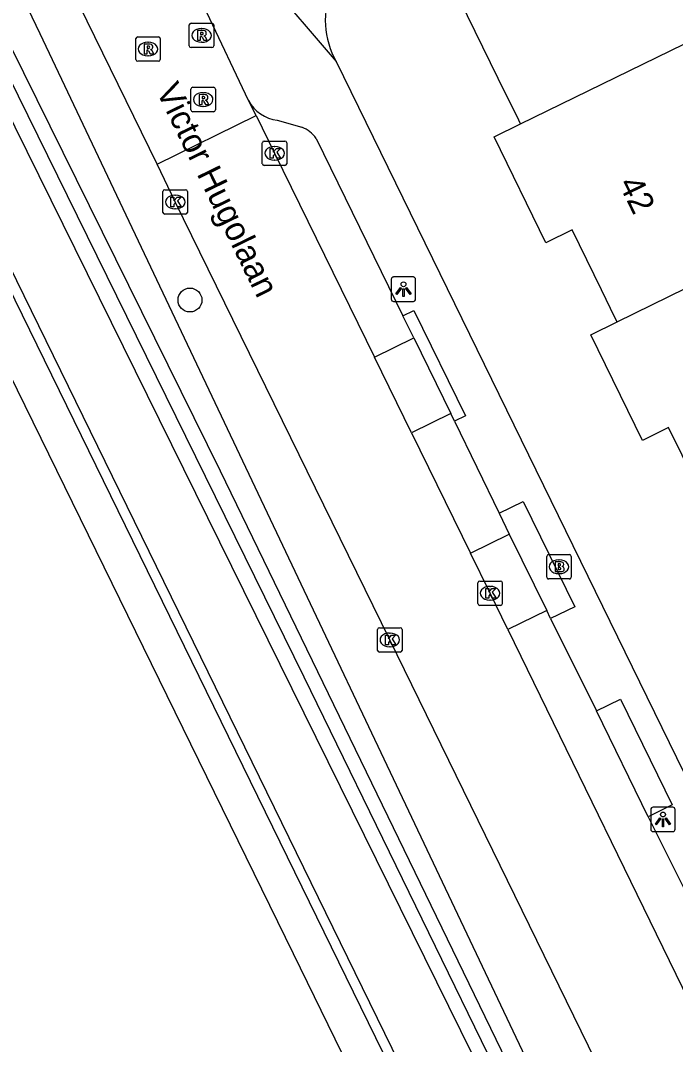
# Model space of a CAD drawing. Extents: x 160457 to 162082, y 388340 to 389736.
# Drawn here: x 160653.48 to 160680.27, y 388828.42 to 388870.32 of the extents above; entities that cross this region are included whole.
import ezdxf

# ---------------------------------------------------------------- set-up
doc = ezdxf.new("R2010")
doc.units = 0
for name, color, linetype in [('IMGEO_Boom', 7, 'Continuous'), ('IMGEO_Brandkraan', 7, 'Continuous'), ('IMGEO_Groenvoorziening', 7, 'Continuous'), ('IMGEO_Haag', 7, 'Continuous'), ('IMGEO_Kolk', 7, 'Continuous'), ('IMGEO_Lichtpunt', 7, 'Continuous'), ('IMGEO_Openbare_ruimte_label', 7, 'Continuous'), ('IMGEO_Pand', 7, 'Continuous'), ('IMGEO_Pand_nummerreeks', 7, 'Continuous'), ('IMGEO_Parkeervlak_open', 7, 'Continuous'), ('IMGEO_Rijbaan_lokaal_gesloten', 7, 'Continuous'), ('IMGEO_Rijbaan_lokaal_open', 7, 'Continuous'), ('IMGEO_Rioolput', 7, 'Continuous'), ('IMGEO_Voetpad_open', 7, 'Continuous'), ('IMGEO_Waterloop', 7, 'Continuous')]:
    doc.layers.add(name, color=color, linetype=linetype)

msp = doc.modelspace()

# ---------------------------------------------------------------- linework, layer by layer
at = {"layer": 'IMGEO_Boom'}
msp.add_circle((160660.41, 388858.885), 0.489, dxfattribs=at)
at = {"layer": 'IMGEO_Brandkraan'}
for p, q in [((160675.001, 388847.544), (160675.001, 388848.396)), ((160675.076, 388848.47), (160675.928, 388848.47)), ((160676.002, 388848.396), (160676.002, 388847.544)), ((160675.489, 388848.25), (160675.514, 388848.25)), ((160675.512, 388847.69), (160675.487, 388847.69)), ((160675.928, 388847.47), (160675.076, 388847.47))]:
    msp.add_line(p, q, dxfattribs=at)
for points in [[(160675.001, 388847.544), (160675.001, 388848.396)], [(160675.076, 388848.47), (160675.928, 388848.47)], [(160676.002, 388848.396), (160676.002, 388847.544)], [(160675.349, 388848.17), (160675.349, 388847.77), (160675.562, 388847.77)], [(160675.58, 388848.17), (160675.349, 388848.17)], [(160675.528, 388848.089), (160675.474, 388848.089), (160675.474, 388848.013)], [(160675.474, 388848.013), (160675.527, 388848.013)], [(160675.536, 388847.937), (160675.474, 388847.937), (160675.474, 388847.856)], [(160675.474, 388847.856), (160675.536, 388847.856)], [(160675.928, 388847.47), (160675.076, 388847.47)]]:
    msp.add_lwpolyline(points, dxfattribs=at)
for centre, radius, start, end in [((160675.078, 388848.394), 0.0765, 91.552, 178.448), ((160675.078, 388848.394), 0.0765, 91.552, 178.448), ((160675.926, 388848.394), 0.0765, 1.552, 88.448), ((160675.926, 388848.394), 0.0765, 1.552, 88.448), ((160675.529, 388848.051), 0.0379, 267.8285, 90.9355), ((160675.537, 388847.896), 0.0404, 269.8759, 90.5077), ((160675.584, 388848.025), 0.145, 59.4692, 91.5367), ((160675.609, 388848.072), 0.0922, 285.5137, 58.1501), ((160675.614, 388847.88), 0.105, 301.3115, 78.989), ((160675.078, 388847.546), 0.0765, 181.552, 268.448), ((160675.078, 388847.546), 0.0765, 181.552, 268.448), ((160675.568, 388848.021), 0.251, 268.6676, 293.5347), ((160675.926, 388847.546), 0.0765, 271.552, 358.448), ((160675.926, 388847.546), 0.0765, 271.552, 358.448)]:
    msp.add_arc(centre, radius, start, end, dxfattribs=at)
for centre, major_axis, ratio, start_param, end_param in [((160675.488, 388847.97), (-0.387, 0.002), 0.722429, 4.712389, 7.853982), ((160675.513, 388847.97), (-0.39, 0.002), 0.717154, 1.570796, 4.712389)]:
    msp.add_ellipse(centre, major_axis=major_axis, ratio=ratio, start_param=start_param, end_param=end_param, dxfattribs=at)
at = {"layer": 'IMGEO_Groenvoorziening'}
for points in [[(160548.847, 388958.571), (160549.577, 388958.117), (160554.786, 388954.994), (160591.062, 388933.242), (160604.958, 388924.006), (160605.955, 388923.367), (160626.224, 388910.601), (160664.626, 388832.146), (160676.573, 388807.682), (160619.273, 388780.316), (160613.222, 388781.291), (160506.381, 388848.187), (160550.48, 388945.512), (160551.28, 388947.987), (160553.273, 388951.494), (160549.504, 388954.293), (160548.691, 388954.505), (160547.996, 388954.609), (160547.57, 388954.603)], [(160632.719, 388914.731), (160654.274, 388869.794), (160679.394, 388816.794), (160677.9, 388815.979), (160631.061, 388910.967)]]:
    msp.add_lwpolyline(points, dxfattribs=at)
at = {"layer": 'IMGEO_Haag'}
msp.add_lwpolyline([(160627.97, 388910.61), (160627.756, 388911.141), (160627.436, 388911.616), (160627.025, 388912.014), (160626.539, 388912.317), (160626.439, 388912.364), (160608.477, 388923.597), (160608.695, 388923.959), (160626.574, 388912.777), (160626.762, 388912.683), (160627.283, 388912.333), (160627.729, 388911.891), (160628.082, 388911.372), (160628.33, 388910.796), (160678.293, 388808.574), (160677.93, 388808.386), (160627.97, 388910.61)], dxfattribs=at)
at = {"layer": 'IMGEO_Kolk'}
for p, q in [((160663.369, 388864.463), (160663.369, 388865.315)), ((160663.444, 388865.389), (160664.296, 388865.389)), ((160663.857, 388865.169), (160663.882, 388865.169)), ((160664.37, 388865.315), (160664.37, 388864.463)), ((160664.296, 388864.389), (160663.444, 388864.389)), ((160663.88, 388864.609), (160663.855, 388864.609)), ((160659.381, 388863.397), (160660.233, 388863.397)), ((160659.306, 388862.471), (160659.306, 388863.323)), ((160659.794, 388863.177), (160659.819, 388863.177)), ((160660.307, 388863.323), (160660.307, 388862.471)), ((160659.817, 388862.617), (160659.792, 388862.617)), ((160660.233, 388862.397), (160659.381, 388862.397)), ((160672.184, 388846.461), (160672.184, 388847.313)), ((160672.259, 388847.387), (160673.111, 388847.387)), ((160672.672, 388847.167), (160672.697, 388847.167)), ((160673.185, 388847.313), (160673.185, 388846.461)), ((160673.111, 388846.387), (160672.259, 388846.387)), ((160672.695, 388846.607), (160672.67, 388846.607)), ((160668.082, 388844.551), (160668.082, 388845.403)), ((160668.157, 388845.477), (160669.009, 388845.477)), ((160669.083, 388845.403), (160669.083, 388844.551)), ((160668.57, 388845.257), (160668.595, 388845.257)), ((160668.593, 388844.697), (160668.568, 388844.697)), ((160669.009, 388844.477), (160668.157, 388844.477))]:
    msp.add_line(p, q, dxfattribs=at)
for points in [[(160663.369, 388864.463), (160663.369, 388865.315)], [(160663.444, 388865.389), (160664.296, 388865.389)], [(160663.69, 388865.089), (160663.813, 388865.089), (160663.813, 388864.938), (160663.943, 388865.089), (160664.107, 388865.089), (160663.961, 388864.938), (160664.114, 388864.689), (160663.962, 388864.689), (160663.877, 388864.853), (160663.813, 388864.786), (160663.813, 388864.689), (160663.69, 388864.689), (160663.69, 388865.089)], [(160664.37, 388865.315), (160664.37, 388864.463)], [(160664.296, 388864.389), (160663.444, 388864.389)], [(160659.381, 388863.397), (160660.233, 388863.397)], [(160659.306, 388862.471), (160659.306, 388863.323)], [(160659.627, 388863.097), (160659.75, 388863.097), (160659.75, 388862.946), (160659.88, 388863.097), (160660.044, 388863.097), (160659.898, 388862.946), (160660.051, 388862.697), (160659.899, 388862.697), (160659.814, 388862.861), (160659.75, 388862.794), (160659.75, 388862.697), (160659.627, 388862.697), (160659.627, 388863.097)], [(160660.307, 388863.323), (160660.307, 388862.471)], [(160660.233, 388862.397), (160659.381, 388862.397)], [(160672.184, 388846.461), (160672.184, 388847.313)], [(160672.259, 388847.387), (160673.111, 388847.387)], [(160672.505, 388847.087), (160672.628, 388847.087), (160672.628, 388846.936), (160672.758, 388847.087), (160672.922, 388847.087), (160672.776, 388846.936), (160672.929, 388846.687), (160672.777, 388846.687), (160672.692, 388846.851), (160672.628, 388846.784), (160672.628, 388846.687), (160672.505, 388846.687), (160672.505, 388847.087)], [(160673.185, 388847.313), (160673.185, 388846.461)], [(160673.111, 388846.387), (160672.259, 388846.387)], [(160668.082, 388844.551), (160668.082, 388845.403)], [(160668.157, 388845.477), (160669.009, 388845.477)], [(160669.083, 388845.403), (160669.083, 388844.551)], [(160668.403, 388845.177), (160668.526, 388845.177), (160668.526, 388845.026), (160668.656, 388845.177), (160668.82, 388845.177), (160668.674, 388845.026), (160668.827, 388844.777), (160668.675, 388844.777), (160668.59, 388844.941), (160668.526, 388844.874), (160668.526, 388844.777), (160668.403, 388844.777), (160668.403, 388845.177)], [(160669.009, 388844.477), (160668.157, 388844.477)]]:
    msp.add_lwpolyline(points, dxfattribs=at)
for centre, start, end in [((160663.446, 388865.313), 91.552, 178.448), ((160663.446, 388865.313), 91.552, 178.448), ((160664.294, 388865.313), 1.552, 88.448), ((160664.294, 388865.313), 1.552, 88.448), ((160663.446, 388864.465), 181.552, 268.448), ((160663.446, 388864.465), 181.552, 268.448), ((160664.294, 388864.465), 271.552, 358.448), ((160664.294, 388864.465), 271.552, 358.448), ((160659.383, 388863.321), 91.552, 178.448), ((160659.383, 388863.321), 91.552, 178.448), ((160660.231, 388863.321), 1.552, 88.448), ((160660.231, 388863.321), 1.552, 88.448), ((160659.383, 388862.473), 181.552, 268.448), ((160659.383, 388862.473), 181.552, 268.448), ((160660.231, 388862.473), 271.552, 358.448), ((160660.231, 388862.473), 271.552, 358.448), ((160672.261, 388847.311), 91.552, 178.448), ((160672.261, 388847.311), 91.552, 178.448), ((160673.109, 388847.311), 1.552, 88.448), ((160673.109, 388847.311), 1.552, 88.448), ((160672.261, 388846.463), 181.552, 268.448), ((160672.261, 388846.463), 181.552, 268.448), ((160673.109, 388846.463), 271.552, 358.448), ((160673.109, 388846.463), 271.552, 358.448), ((160668.159, 388845.401), 91.552, 178.448), ((160668.159, 388845.401), 91.552, 178.448), ((160669.007, 388845.401), 1.552, 88.448), ((160669.007, 388845.401), 1.552, 88.448), ((160668.159, 388844.553), 181.552, 268.448), ((160668.159, 388844.553), 181.552, 268.448), ((160669.007, 388844.553), 271.552, 358.448), ((160669.007, 388844.553), 271.552, 358.448)]:
    msp.add_arc(centre, 0.0765, start, end, dxfattribs=at)
for centre, major_axis, ratio, start_param, end_param in [((160663.856, 388864.889), (-0.387, 0.002), 0.722429, 4.712389, 7.853982), ((160663.881, 388864.889), (-0.39, 0.002), 0.717154, 1.570796, 4.712389), ((160659.793, 388862.897), (-0.387, 0.002), 0.722429, 4.712389, 7.853982), ((160659.818, 388862.897), (-0.39, 0.002), 0.717154, 1.570796, 4.712389), ((160672.671, 388846.887), (-0.387, 0.002), 0.722429, 4.712389, 7.853982), ((160672.696, 388846.887), (-0.39, 0.002), 0.717154, 1.570796, 4.712389), ((160668.569, 388844.977), (-0.387, 0.002), 0.722429, 4.712389, 7.853982), ((160668.594, 388844.977), (-0.39, 0.002), 0.717154, 1.570796, 4.712389)]:
    msp.add_ellipse(centre, major_axis=major_axis, ratio=ratio, start_param=start_param, end_param=end_param, dxfattribs=at)
at = {"layer": 'IMGEO_Lichtpunt'}
for p, q in [((160668.644, 388859.732), (160668.644, 388858.925)), ((160668.644, 388859.732), (160668.644, 388858.925)), ((160669.546, 388859.827), (160668.738, 388859.827)), ((160669.546, 388859.827), (160668.738, 388859.827)), ((160669.64, 388858.925), (160669.64, 388859.732)), ((160669.64, 388858.925), (160669.64, 388859.732)), ((160668.738, 388858.831), (160669.546, 388858.831)), ((160668.738, 388858.831), (160669.546, 388858.831)), ((160679.257, 388838.034), (160679.257, 388837.227)), ((160679.257, 388838.034), (160679.257, 388837.227)), ((160680.159, 388838.129), (160679.351, 388838.129)), ((160680.159, 388838.129), (160679.351, 388838.129)), ((160680.253, 388837.227), (160680.253, 388838.034)), ((160680.253, 388837.227), (160680.253, 388838.034)), ((160679.351, 388837.133), (160680.159, 388837.133)), ((160679.351, 388837.133), (160680.159, 388837.133))]:
    msp.add_line(p, q, dxfattribs=at)
for points in [[(160669.018, 388859.396), (160669.057, 388859.368), (160668.869, 388859.106), (160668.831, 388859.133), (160669.018, 388859.396)], [(160669.12, 388859.348), (160669.167, 388859.348), (160669.167, 388859.026), (160669.12, 388859.026), (160669.12, 388859.348)], [(160669.23, 388859.368), (160669.268, 388859.395), (160669.455, 388859.133), (160669.416, 388859.105), (160669.23, 388859.368)], [(160679.631, 388837.698), (160679.67, 388837.67), (160679.482, 388837.408), (160679.444, 388837.435), (160679.631, 388837.698)], [(160679.733, 388837.65), (160679.78, 388837.65), (160679.78, 388837.328), (160679.733, 388837.328), (160679.733, 388837.65)], [(160679.843, 388837.67), (160679.881, 388837.697), (160680.068, 388837.435), (160680.029, 388837.407), (160679.843, 388837.67)]]:
    msp.add_lwpolyline(points, dxfattribs=at)
for centre in [(160669.143, 388859.53), (160679.756, 388837.832)]:
    msp.add_circle(centre, 0.0994, dxfattribs=at)
for centre, start, end in [((160668.738, 388859.732), 90, 180), ((160668.738, 388859.732), 90, 180), ((160669.546, 388859.732), 0, 90), ((160669.546, 388859.732), 0, 90), ((160668.738, 388858.925), 180, 270), ((160668.738, 388858.925), 180, 270), ((160669.546, 388858.925), 270, 0), ((160669.546, 388858.925), 270, 360), ((160679.351, 388838.034), 90, 180), ((160679.351, 388838.034), 90, 180), ((160680.159, 388838.034), 0, 90), ((160680.159, 388838.034), 0, 90), ((160679.351, 388837.227), 180, 270), ((160679.351, 388837.227), 180, 270), ((160680.159, 388837.227), 270, 0), ((160680.159, 388837.227), 270, 360)]:
    msp.add_arc(centre, 0.0946, start, end, dxfattribs=at)
at = {"layer": 'IMGEO_Pand'}
for points in [[(160673.932, 388866.088), (160673.858, 388866.239), (160673.02, 388867.951), (160670.176, 388873.761), (160674.662, 388875.965), (160674.812, 388875.699), (160676.525, 388879.22), (160676.188, 388879.367), (160676.271, 388879.53)], [(160673.932, 388866.088), (160681.722, 388869.896)], [(160677.878, 388857.992), (160677.804, 388858.144), (160677.24, 388859.296), (160676.036, 388861.756), (160674.964, 388861.219), (160672.853, 388865.561), (160673.932, 388866.088)], [(160677.878, 388857.992), (160686.368, 388862.153)], [(160681.824, 388849.921), (160681.75, 388850.072), (160680.534, 388852.538), (160679.979, 388853.662), (160678.914, 388853.137), (160676.801, 388857.464), (160677.878, 388857.992)]]:
    msp.add_lwpolyline(points, dxfattribs=at)
at = {"layer": 'IMGEO_Parkeervlak_open'}
for points in [[(160667.952, 388856.548), (160669.562, 388857.336)], [(160671.076, 388854.242), (160669.467, 388853.454)], [(160671.877, 388848.532), (160673.47, 388849.311)], [(160675, 388846.179), (160673.407, 388845.402)]]:
    msp.add_lwpolyline(points, dxfattribs=at)
at = {"layer": 'IMGEO_Rijbaan_lokaal_gesloten'}
for points in [[(160663.112, 388866.432), (160663.869, 388864.889), (160667.952, 388856.548)], [(160686.973, 388807.274), (160686.045, 388809.17), (160684.847, 388811.633), (160677.31, 388827.125), (160668.584, 388844.978), (160659.808, 388862.897), (160659.071, 388864.445)], [(160669.467, 388853.454), (160667.952, 388856.548)], [(160669.467, 388853.454), (160671.877, 388848.532)], [(160673.407, 388845.402), (160672.683, 388846.886), (160671.877, 388848.532)], [(160673.407, 388845.402), (160681.336, 388829.151), (160687.896, 388815.74), (160689.791, 388811.87)]]:
    msp.add_lwpolyline(points, dxfattribs=at)
at = {"layer": 'IMGEO_Rijbaan_lokaal_open'}
for points in [[(160659.071, 388864.445), (160648.25, 388886.548)], [(160662.809, 388867.047), (160661.094, 388870.656)], [(160663.112, 388866.432), (160662.809, 388867.047)], [(160659.071, 388864.445), (160663.112, 388866.432)]]:
    msp.add_lwpolyline(points, dxfattribs=at)
at = {"layer": 'IMGEO_Rioolput'}
for p, q in [((160660.383, 388869.286), (160660.383, 388870.138)), ((160660.458, 388870.212), (160661.31, 388870.212)), ((160661.384, 388870.138), (160661.384, 388869.286)), ((160660.871, 388869.992), (160660.896, 388869.992)), ((160658.196, 388868.728), (160658.196, 388869.58)), ((160658.271, 388869.654), (160659.123, 388869.654)), ((160658.684, 388869.434), (160658.709, 388869.434)), ((160659.197, 388869.58), (160659.197, 388868.728)), ((160660.894, 388869.432), (160660.869, 388869.432)), ((160658.707, 388868.874), (160658.682, 388868.874)), ((160661.31, 388869.212), (160660.458, 388869.212)), ((160659.123, 388868.654), (160658.271, 388868.654)), ((160660.524, 388867.588), (160661.376, 388867.588)), ((160660.449, 388866.662), (160660.449, 388867.514)), ((160660.937, 388867.368), (160660.962, 388867.368)), ((160661.45, 388867.514), (160661.45, 388866.662)), ((160660.96, 388866.808), (160660.935, 388866.808)), ((160661.376, 388866.588), (160660.524, 388866.588))]:
    msp.add_line(p, q, dxfattribs=at)
for points in [[(160660.383, 388869.286), (160660.383, 388870.138)], [(160660.458, 388870.212), (160661.31, 388870.212)], [(160661.384, 388870.138), (160661.384, 388869.286)], [(160660.972, 388869.91), (160660.72, 388869.912), (160660.72, 388869.512)], [(160660.898, 388869.831), (160660.844, 388869.831), (160660.844, 388869.75)], [(160660.844, 388869.75), (160660.896, 388869.75)], [(160658.196, 388868.728), (160658.196, 388869.58)], [(160658.271, 388869.654), (160659.123, 388869.654)], [(160658.785, 388869.352), (160658.533, 388869.354), (160658.533, 388868.954)], [(160658.711, 388869.273), (160658.657, 388869.273), (160658.657, 388869.192)], [(160659.197, 388869.58), (160659.197, 388868.728)], [(160660.72, 388869.512), (160660.844, 388869.512), (160660.844, 388869.674), (160660.855, 388869.674)], [(160660.902, 388869.645), (160660.973, 388869.512), (160661.113, 388869.512), (160661.048, 388869.638)], [(160658.533, 388868.954), (160658.657, 388868.954), (160658.657, 388869.116), (160658.668, 388869.116)], [(160658.657, 388869.192), (160658.709, 388869.192)], [(160658.715, 388869.087), (160658.786, 388868.954), (160658.926, 388868.954), (160658.861, 388869.08)], [(160661.31, 388869.212), (160660.458, 388869.212)], [(160659.123, 388868.654), (160658.271, 388868.654)], [(160660.524, 388867.588), (160661.376, 388867.588)], [(160660.449, 388866.662), (160660.449, 388867.514)], [(160661.038, 388867.286), (160660.786, 388867.288), (160660.786, 388866.888)], [(160660.964, 388867.207), (160660.91, 388867.207), (160660.91, 388867.126)], [(160661.45, 388867.514), (160661.45, 388866.662)], [(160660.786, 388866.888), (160660.91, 388866.888), (160660.91, 388867.05), (160660.921, 388867.05)], [(160660.91, 388867.126), (160660.962, 388867.126)], [(160660.968, 388867.021), (160661.039, 388866.888), (160661.179, 388866.888), (160661.114, 388867.014)], [(160661.376, 388866.588), (160660.524, 388866.588)]]:
    msp.add_lwpolyline(points, dxfattribs=at)
for centre, radius, start, end in [((160660.46, 388870.136), 0.0765, 91.552, 178.448), ((160660.46, 388870.136), 0.0765, 91.552, 178.448), ((160661.308, 388870.136), 0.0765, 1.552, 88.448), ((160661.308, 388870.136), 0.0765, 1.552, 88.448), ((160660.88, 388869.939), 0.19, 274.7715, 282.9687), ((160660.904, 388869.735), 0.0964, 77.0061, 93.1865), ((160660.918, 388869.792), 0.0378, 276.6634, 79.6772), ((160660.971, 388869.8), 0.109, 350.3612, 89.416), ((160660.969, 388869.8), 0.112, 277.5842, 350.9817), ((160660.953, 388869.585), 0.108, 29.5134, 73.7905), ((160658.273, 388869.578), 0.0765, 91.552, 178.448), ((160658.273, 388869.578), 0.0765, 91.552, 178.448), ((160658.717, 388869.177), 0.0964, 77.0061, 93.1865), ((160658.731, 388869.234), 0.0378, 276.6634, 79.6772), ((160658.784, 388869.242), 0.109, 350.3612, 89.416), ((160659.121, 388869.578), 0.0765, 1.552, 88.448), ((160659.121, 388869.578), 0.0765, 1.552, 88.448), ((160660.46, 388869.288), 0.0765, 181.552, 268.448), ((160660.46, 388869.288), 0.0765, 181.552, 268.448), ((160660.854, 388869.621), 0.0533, 26.0293, 88.6989), ((160661.308, 388869.288), 0.0765, 271.552, 358.448), ((160661.308, 388869.288), 0.0765, 271.552, 358.448), ((160658.667, 388869.063), 0.0533, 26.0293, 88.6989), ((160658.693, 388869.381), 0.19, 274.7715, 282.9687), ((160658.782, 388869.242), 0.112, 277.5842, 350.9817), ((160658.766, 388869.027), 0.108, 29.5134, 73.7905), ((160658.273, 388868.73), 0.0765, 181.552, 268.448), ((160658.273, 388868.73), 0.0765, 181.552, 268.448), ((160659.121, 388868.73), 0.0765, 271.552, 358.448), ((160659.121, 388868.73), 0.0765, 271.552, 358.448), ((160660.526, 388867.512), 0.0765, 91.552, 178.448), ((160660.526, 388867.512), 0.0765, 91.552, 178.448), ((160661.374, 388867.512), 0.0765, 1.552, 88.448), ((160661.374, 388867.512), 0.0765, 1.552, 88.448), ((160660.97, 388867.111), 0.0964, 77.0061, 93.1865), ((160660.984, 388867.168), 0.0378, 276.6634, 79.6772), ((160661.037, 388867.176), 0.109, 350.3612, 89.416), ((160660.92, 388866.997), 0.0533, 26.0293, 88.6989), ((160660.946, 388867.315), 0.19, 274.7715, 282.9687), ((160661.035, 388867.176), 0.112, 277.5842, 350.9817), ((160661.019, 388866.961), 0.108, 29.5134, 73.7905), ((160660.526, 388866.664), 0.0765, 181.552, 268.448), ((160660.526, 388866.664), 0.0765, 181.552, 268.448), ((160661.374, 388866.664), 0.0765, 271.552, 358.448), ((160661.374, 388866.664), 0.0765, 271.552, 358.448)]:
    msp.add_arc(centre, radius, start, end, dxfattribs=at)
for centre, major_axis, ratio, start_param, end_param in [((160660.87, 388869.712), (-0.387, 0.002), 0.722429, 4.712389, 7.853982), ((160660.895, 388869.712), (-0.39, 0.002), 0.717154, 1.570796, 4.712389), ((160658.683, 388869.154), (-0.387, 0.002), 0.722429, 4.712389, 7.853982), ((160658.708, 388869.154), (-0.39, 0.002), 0.717154, 1.570796, 4.712389), ((160660.936, 388867.088), (-0.387, 0.002), 0.722429, 4.712389, 7.853982), ((160660.961, 388867.088), (-0.39, 0.002), 0.717154, 1.570796, 4.712389)]:
    msp.add_ellipse(centre, major_axis=major_axis, ratio=ratio, start_param=start_param, end_param=end_param, dxfattribs=at)
at = {"layer": 'IMGEO_Voetpad_open'}
for points in [[(160660.639, 388875.375), (160666.392, 388868.639)], [(160666.392, 388868.639), (160693.93, 388812.297)], [(160663.981, 388866.239), (160664.985, 388865.953)], [(160665.569, 388865.495), (160669.119, 388858.241)], [(160669.119, 388858.241), (160669.569, 388858.46), (160671.676, 388854.152), (160671.227, 388853.933)], [(160669.562, 388857.336), (160669.119, 388858.241)], [(160669.562, 388857.336), (160671.076, 388854.242)], [(160671.227, 388853.933), (160671.076, 388854.242)], [(160671.227, 388853.933), (160673.055, 388850.162)], [(160673.055, 388850.162), (160674.044, 388850.645), (160676.149, 388846.333), (160675.16, 388845.85)], [(160673.055, 388850.162), (160673.47, 388849.311)], [(160673.47, 388849.311), (160675, 388846.179)], [(160675.16, 388845.85), (160675, 388846.179)], [(160675.16, 388845.85), (160677.034, 388842.069)], [(160677.034, 388842.069), (160678.023, 388842.551), (160680.132, 388838.224), (160679.143, 388837.742)], [(160679.143, 388837.742), (160677.034, 388842.069)], [(160679.143, 388837.742), (160681.023, 388834.001)]]:
    msp.add_lwpolyline(points, dxfattribs=at)
for centre, radius, start, end in [((160669.402, 388870.34), 3.458, 157.4114, 209.4657), ((160664.161, 388867.754), 1.526, 207.6177, 263.216), ((160664.585, 388864.842), 1.181, 33.581, 70.2086)]:
    msp.add_arc(centre, radius, start, end, dxfattribs=at)
at = {"layer": 'IMGEO_Waterloop'}
for points in [[(160678.46, 388817.242), (160661.664, 388851.883), (160631.643, 388912.704)], [(160632.136, 388910.404), (160646.51, 388881.205), (160665.072, 388843.464), (160677.947, 388817.037)]]:
    msp.add_lwpolyline(points, dxfattribs=at)

# ---------------------------------------------------------------- texts
at = {"layer": 'IMGEO_Openbare_ruimte_label'}
msp.add_text('Victor Hugolaan', height=1, rotation=296.0272, dxfattribs=at).set_placement((160659.008, 388867.46))
at = {"layer": 'IMGEO_Pand_nummerreeks'}
msp.add_text('42', height=1, rotation=296.0465, dxfattribs=at).set_placement((160677.921, 388863.652))

doc.saveas('drawing.dxf')
